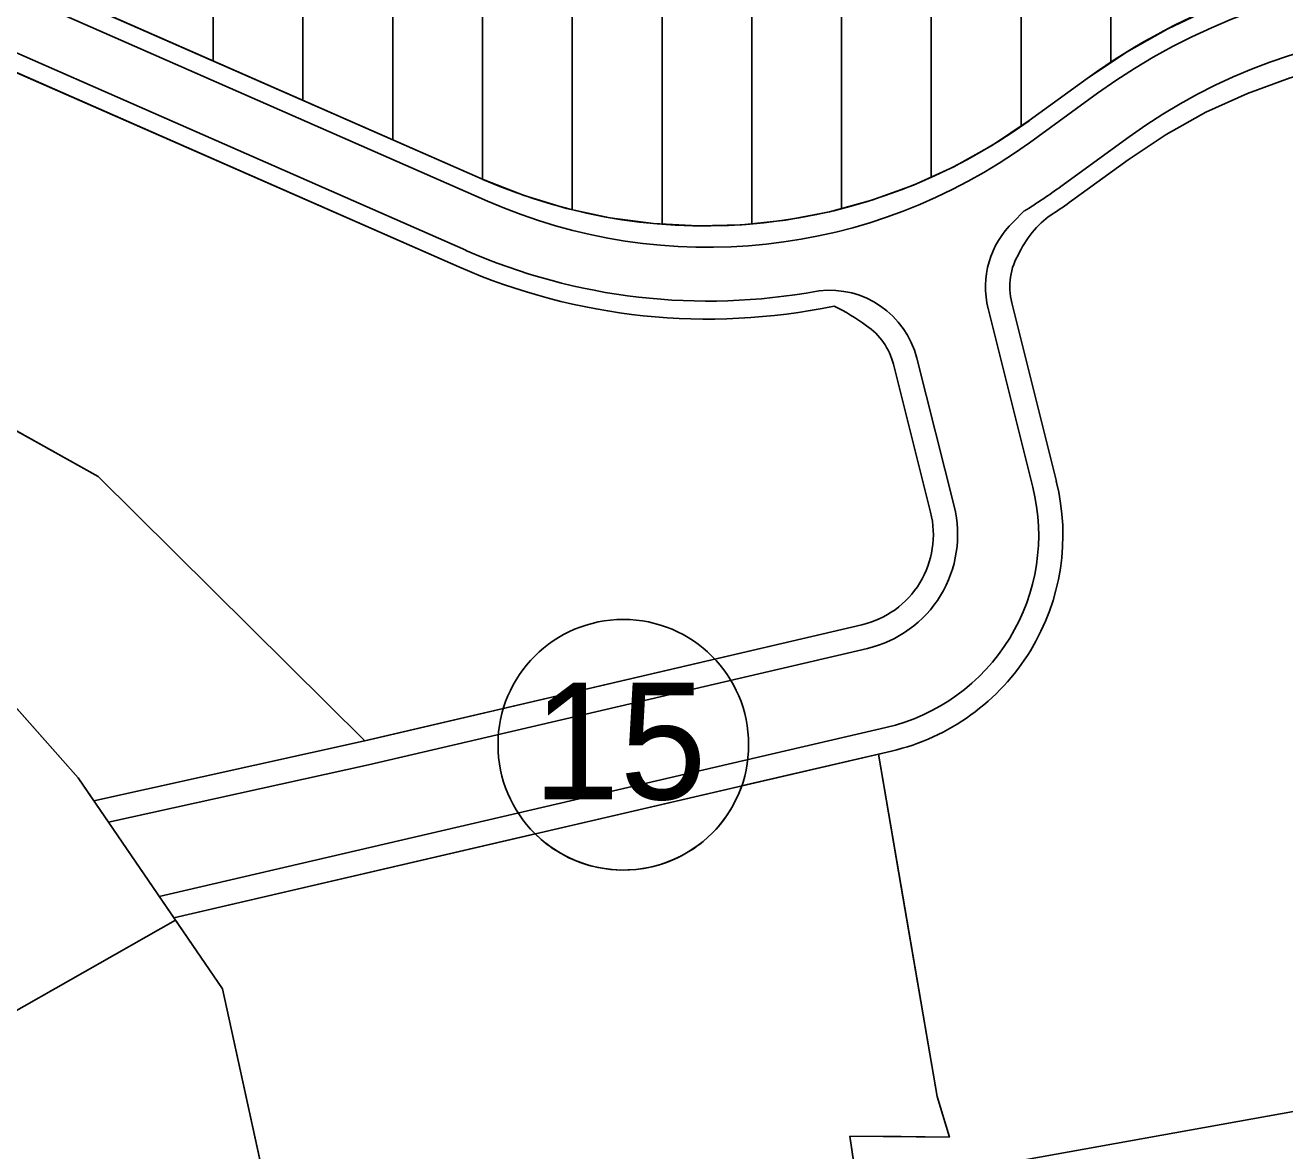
# Model space of a CAD drawing. Extents: x 427903 to 430077, y 4477233 to 4480385.
# Drawn here: x 428042.9 to 428183.2, y 4478521.2 to 4478646.6 of the extents above; entities that cross this region are included whole.
import ezdxf

# ---------------------------------------------------------------- set-up
doc = ezdxf.new("R2010")
doc.units = 0
for name, color, linetype in [('ADA', 7, 'Continuous'), ('ADAKENARI', 7, 'Continuous'), ('KALDIRIM', 7, 'Continuous'), ('KD_YGEN', 7, 'Continuous'), ('PL_AYA_PARK_DINLENME', 7, 'Continuous'), ('PL_K_TALI_IS_MRK', 7, 'Continuous'), ('PL_KON_MEV_350', 7, 'Continuous'), ('PL_SAY_KULTUR_TESIS', 7, 'Continuous'), ('PL_TA_K_OTOPARK', 7, 'Continuous'), ('TR_ORTAYOGUNKONUT', 7, 'Continuous'), ('TR_TALIISMERK', 7, 'Continuous')]:
    doc.layers.add(name, color=color, linetype=linetype)

msp = doc.modelspace()

# ---------------------------------------------------------------- linework, layer by layer
at = {"layer": 'ADA'}
msp.add_lwpolyline([(428005.26, 4478568.85), (428017.53, 4478558.25), (428032.49, 4478543.09), (428034.75, 4478540.79), (428039.48, 4478535.47), (428059.64, 4478546.89)], dxfattribs=at)
at = {"layer": 'ADAKENARI'}
for p, q in [((428093.9, 4478629.4), (427950.13, 4478692.52)), ((427945.65, 4478683.57), (428091.19, 4478619.67)), ((428161.2, 4478640.62), (428154.74, 4478635.94)), ((428179.06, 4478638.98), (428183.83, 4478640.71)), ((428174.44, 4478636.87), (428179.06, 4478638.98)), ((428170, 4478634.4), (428174.44, 4478636.87)), ((428165.78, 4478631.59), (428170, 4478634.4)), ((428159.46, 4478627), (428165.78, 4478631.59)), ((427997.98, 4478625.89), (428051.01, 4478596.31)), ((428157.43, 4478625.58), (428157.43, 4478625.58)), ((428152.8, 4478615.65), (428157.77, 4478595.76)), ((428139.61, 4478608.83), (428143.76, 4478592.33)), ((428051.01, 4478596.31), (428080.72, 4478566.87)), ((428048.79, 4478562.75), (428031.92, 4478581.8)), ((428059.47, 4478547.15), (428139.39, 4478565.72)), ((428137.95, 4478565.38), (428144.51, 4478527.24)), ((428064.87, 4478539.25), (428048.79, 4478562.75)), ((428114.25, 4478313.51), (428064.87, 4478539.25)), ((428144.51, 4478527.24), (428145.86, 4478522.73)), ((428134.78, 4478522.83), (428144.25, 4478457.97)), ((428145.86, 4478522.73), (428134.78, 4478522.83))]:
    msp.add_line(p, q, dxfattribs=at)
for points in [[(428050.54, 4478560.19), (428080.55, 4478566.83), (428136.11, 4478579.78)], [(428135.65, 4478516.86), (428228.37, 4478533.52), (428238.36, 4478477.89)]]:
    msp.add_lwpolyline(points, dxfattribs=at)
for centre, radius, start, end in [((428202.9, 4478583.16), 71, 61.8633, 125.9717), ((428118.62, 4478685.71), 61.5, 246.2959, 305.9717), ((428118.93, 4478682.84), 69, 303.9173, 305.9717), ((428159.88, 4478617.42), 7.3, 148.6635, 194.0326), ((428118.93, 4478682.84), 69, 246.2959, 281.7666), ((428132.53, 4478607.05), 7.3, 14.1126, 55.9583), ((428133.8, 4478589.78), 24.7, 283.0781, 14.0326), ((428133.77, 4478589.82), 10.3, 283.1205, 14.1126)]:
    msp.add_arc(centre, radius, start, end, dxfattribs=at)
for centre, major_axis, ratio, start_param, end_param in [((428157.94, 4478619.07), (3.5, 7.02), 0.6126, 0.776086, 1.570796), ((428132.86, 4478608), (9.93, -7.31), 0.513884, 1.570796, 1.919266)]:
    msp.add_ellipse(centre, major_axis=major_axis, ratio=ratio, start_param=start_param, end_param=end_param, dxfattribs=at)
at = {"layer": 'KALDIRIM'}
for p, q in [((428094.41, 4478626.99), (427948.87, 4478690.89)), ((428092, 4478621.5), (427946.46, 4478685.4)), ((428162.37, 4478639), (428154.76, 4478633.48)), ((428165.89, 4478634.14), (428158.28, 4478628.62)), ((428152.98, 4478624.66), (428154.16, 4478625.85)), ((428154.16, 4478625.85), (428154.2, 4478625.88)), ((428131.13, 4478616.96), (428131.34, 4478616.98)), ((428150.18, 4478615), (428155.15, 4478595.11)), ((428142.23, 4478609.49), (428146.38, 4478592.99)), ((428057.83, 4478549.54), (428138.78, 4478568.35))]:
    msp.add_line(p, q, dxfattribs=at)
msp.add_lwpolyline([(428052.18, 4478557.79), (428081.14, 4478564.2), (428136.72, 4478577.16)], dxfattribs=at)
msp.add_circle((428109.53, 4478566.43), 13.96, dxfattribs=at)
for centre, radius, start, end in [((428202.9, 4478583.16), 69, 61.8633, 125.9717), ((428202.9, 4478583.16), 63, 61.8633, 125.9717), ((428118.93, 4478682.84), 61, 246.2959, 305.9717), ((428118.93, 4478682.84), 67, 301.7679, 305.9717), ((428159.88, 4478617.42), 10, 133.6467, 194.0326), ((428118.93, 4478682.84), 67, 246.2959, 280.4917), ((428132.53, 4478607.05), 10, 14.1126, 96.854), ((428133.8, 4478589.78), 22, 283.0781, 14.0326), ((428133.77, 4478589.82), 13, 283.1205, 14.1126)]:
    msp.add_arc(centre, radius, start, end, dxfattribs=at)
at = {"layer": 'PL_AYA_PARK_DINLENME'}
msp.add_lwpolyline([(428114.25, 4478313.51), (428064.87, 4478539.25), (428059.64, 4478546.89), (428039.48, 4478535.47), (428034.75, 4478540.79), (428032.49, 4478543.09), (428017.53, 4478558.25), (428005.26, 4478568.85), (428006.48, 4478564.07), (428008.25, 4478557.08), (428011.16, 4478545.62), (428011.79, 4478543.11), (428013.08, 4478538.04), (428013.56, 4478536.13), (428015.34, 4478529.14), (428018.14, 4478518.08)], dxfattribs=at)
at = {"layer": 'PL_K_TALI_IS_MRK'}
for points in [[(427920.35, 4478614.38), (427923.47, 4478612.96), (427926.24, 4478611.7), (427951.44, 4478612.68), (427987.4, 4478614.09), (427997.71, 4478607.32), (428031.92, 4478581.8), (428048.79, 4478562.75), (428050.54, 4478560.19), (428080.55, 4478566.83), (428080.72, 4478566.87), (428051.01, 4478596.31), (427997.98, 4478625.89), (427928.72, 4478622.38), (427915.79, 4478640.39)], [(428135.65, 4478516.86), (428134.78, 4478522.83), (428140.5, 4478522.78), (428145.86, 4478522.73), (428144.51, 4478527.24), (428140.5, 4478550.55), (428137.95, 4478565.38), (428059.47, 4478547.15), (428059.64, 4478546.89), (428064.87, 4478539.25), (428114.25, 4478313.51)]]:
    msp.add_lwpolyline(points, dxfattribs=at)
at = {"layer": 'PL_KON_MEV_350'}
for points in [[(428174.99, 4478648.44), (428170.2, 4478646.18), (428165.59, 4478643.57), (428161.2, 4478640.62), (428154.74, 4478635.94), (428150.65, 4478633.2), (428146.34, 4478630.81), (428141.86, 4478628.77), (428137.23, 4478627.09), (428132.48, 4478625.79), (428127.64, 4478624.87), (428122.74, 4478624.35), (428117.82, 4478624.21), (428112.9, 4478624.48), (428108.01, 4478625.13), (428103.2, 4478626.17), (428098.49, 4478627.6), (428093.9, 4478629.4), (427950.13, 4478692.52)], [(428091.19, 4478619.67), (427945.65, 4478683.57)], [(428313.91, 4478504.18), (428311.32, 4478523.59), (428320.5, 4478544.08), (428330.5, 4478566.41), (428336.89, 4478580.67), (428238.85, 4478633.1), (428238.25, 4478613.51), (428214.13, 4478608.92), (428206.92, 4478643.54), (428203.84, 4478643.7), (428198.76, 4478643.56), (428193.71, 4478643.01), (428188.73, 4478642.06), (428183.83, 4478640.71), (428179.06, 4478638.98), (428174.44, 4478636.87), (428170, 4478634.4), (428165.78, 4478631.59), (428159.46, 4478627)], [(427915.79, 4478640.39), (427928.72, 4478622.38), (427997.98, 4478625.89), (428051.01, 4478596.31), (428080.72, 4478566.87)], [(428157.43, 4478625.58), (428157.43, 4478625.58)], [(428152.8, 4478615.65), (428157.77, 4478595.76)], [(428143.76, 4478592.33), (428139.61, 4478608.83)], [(428080.72, 4478566.87), (428136.11, 4478579.78)], [(428139.39, 4478565.72), (428137.95, 4478565.38), (428140.5, 4478550.55), (428144.51, 4478527.24), (428145.86, 4478522.73), (428140.5, 4478522.78), (428134.78, 4478522.83), (428135.65, 4478516.86), (428228.37, 4478533.52), (428238.36, 4478477.89), (428266.04, 4478492.8), (428274.97, 4478473.26), (428263.06, 4478468.02), (428262.96, 4478468.73), (428244.67, 4478462.06), (428254.97, 4478436.2), (428150.73, 4478413.55), (428154.62, 4478386.95), (428160.5, 4478388.13)]]:
    msp.add_lwpolyline(points, dxfattribs=at)
for centre, radius, start, end in [((428118.93, 4478682.84), 69, 303.9173, 305.9717), ((428159.88, 4478617.42), 7.3, 148.6635, 194.0326), ((428118.93, 4478682.84), 69, 246.2959, 281.7666), ((428132.53, 4478607.05), 7.3, 14.1126, 55.9583), ((428133.8, 4478589.78), 24.7, 283.0781, 14.0326), ((428133.77, 4478589.82), 10.3, 283.1205, 14.1126)]:
    msp.add_arc(centre, radius, start, end, dxfattribs=at)
for centre, major_axis, ratio, start_param, end_param in [((428157.94, 4478619.07), (3.5, 7.02), 0.6126, 0.776086, 1.570796), ((428132.86, 4478608), (9.93, -7.31), 0.513884, 1.570796, 1.919266)]:
    msp.add_ellipse(centre, major_axis=major_axis, ratio=ratio, start_param=start_param, end_param=end_param, dxfattribs=at)
at = {"layer": 'PL_SAY_KULTUR_TESIS'}
msp.add_lwpolyline([(428140.5, 4478483.64), (428144.25, 4478457.97), (428238.36, 4478477.89), (428228.37, 4478533.52), (428135.65, 4478516.86), (428140.5, 4478483.64)], dxfattribs=at)
at = {"layer": 'PL_TA_K_OTOPARK'}
msp.add_lwpolyline([(428059.64, 4478546.89), (428048.79, 4478562.75), (428031.92, 4478581.8), (427997.71, 4478607.32), (427987.4, 4478614.09), (427951.44, 4478612.68), (427955.28, 4478609.56), (427959.68, 4478605.98), (427962.26, 4478603.87), (427976.23, 4478592.5), (427976.83, 4478592.01), (427983.22, 4478586.81), (427985.41, 4478585.02), (427990.2, 4478581.12), (427993.99, 4478578.04), (427997.19, 4478575.43), (428005.26, 4478568.85), (428017.53, 4478558.25), (428032.49, 4478543.09), (428034.75, 4478540.79), (428039.48, 4478535.47), (428059.64, 4478546.89)], dxfattribs=at)
at = {"layer": 'TR_ORTAYOGUNKONUT'}
for p, q in [((428163.84, 4478642.39), (428163.84, 4478820.09)), ((428153.84, 4478635.33), (428153.84, 4478816.45)), ((428143.84, 4478629.67), (428143.84, 4478812.81)), ((428133.84, 4478626.16), (428133.84, 4478809.17)), ((428123.84, 4478624.47), (428123.84, 4478805.53)), ((428113.84, 4478624.43), (428113.84, 4478798.51)), ((428103.84, 4478626.04), (428103.84, 4478787.47)), ((428093.84, 4478629.42), (428093.84, 4478776.44)), ((428063.84, 4478642.6), (428063.84, 4478767.93)), ((428073.84, 4478638.2), (428073.84, 4478766.72)), ((428083.84, 4478633.81), (428083.84, 4478765.52))]:
    msp.add_line(p, q, dxfattribs=at)
for points in [[(428091.19, 4478619.67), (427945.65, 4478683.57)], [(428313.91, 4478504.18), (428311.32, 4478523.59), (428320.5, 4478544.08), (428330.5, 4478566.41), (428336.89, 4478580.67), (428238.85, 4478633.1), (428238.25, 4478613.51), (428214.13, 4478608.92), (428206.92, 4478643.54), (428203.84, 4478643.7), (428198.76, 4478643.56), (428193.71, 4478643.01), (428188.73, 4478642.06), (428183.83, 4478640.71), (428179.06, 4478638.98), (428174.44, 4478636.87), (428170, 4478634.4), (428165.78, 4478631.59), (428159.46, 4478627)], [(427915.79, 4478640.39), (427928.72, 4478622.38), (427997.98, 4478625.89), (428051.01, 4478596.31)], [(428157.43, 4478625.58), (428157.43, 4478625.58)], [(428152.8, 4478615.65), (428157.77, 4478595.76)], [(428143.76, 4478592.33), (428139.61, 4478608.83)], [(428051.01, 4478596.31), (428080.72, 4478566.87), (428136.11, 4478579.78)], [(428139.39, 4478565.72), (428137.95, 4478565.38), (428140.5, 4478550.55)], [(428140.5, 4478550.55), (428144.51, 4478527.24), (428145.86, 4478522.73), (428140.5, 4478522.78), (428134.78, 4478522.83), (428135.65, 4478516.86), (428228.37, 4478533.52), (428238.36, 4478477.89)]]:
    msp.add_lwpolyline(points, dxfattribs=at)
for centre, radius, start, end in [((428118.93, 4478682.84), 69, 303.9173, 305.9717), ((428159.88, 4478617.42), 7.3, 148.6635, 194.0326), ((428118.93, 4478682.84), 69, 246.2959, 281.7666), ((428132.53, 4478607.05), 7.3, 14.1126, 55.9583), ((428133.8, 4478589.78), 24.7, 283.0781, 14.0326), ((428133.77, 4478589.82), 10.3, 283.1205, 14.1126)]:
    msp.add_arc(centre, radius, start, end, dxfattribs=at)
for centre, major_axis, ratio, start_param, end_param in [((428157.94, 4478619.07), (3.5, 7.02), 0.6126, 0.776086, 1.570796), ((428132.86, 4478608), (9.93, -7.31), 0.513884, 1.570796, 1.919266)]:
    msp.add_ellipse(centre, major_axis=major_axis, ratio=ratio, start_param=start_param, end_param=end_param, dxfattribs=at)
at = {"layer": 'TR_TALIISMERK'}
for points in [[(427920.35, 4478614.38), (427923.47, 4478612.96), (427926.24, 4478611.7), (427951.44, 4478612.68), (427987.4, 4478614.09), (427997.71, 4478607.32), (428031.92, 4478581.8), (428048.79, 4478562.75), (428050.54, 4478560.19), (428080.55, 4478566.83), (428080.72, 4478566.87), (428051.01, 4478596.31), (427997.98, 4478625.89), (427928.72, 4478622.38), (427915.79, 4478640.39)], [(428135.65, 4478516.86), (428134.78, 4478522.83), (428140.5, 4478522.78), (428145.86, 4478522.73), (428144.51, 4478527.24), (428140.5, 4478550.55), (428137.95, 4478565.38), (428122.71, 4478561.84)], [(428099.72, 4478556.5), (428059.47, 4478547.15), (428059.64, 4478546.89), (428064.87, 4478539.25), (428114.25, 4478313.51), (428117.06, 4478257.91), (428123.61, 4478128.52), (428129.52, 4478126.95), (428129.55, 4478126.94), (428139.23, 4478133.54), (428143.84, 4478136.95), (428146.39, 4478139.05), (428151.43, 4478143.21)]]:
    msp.add_lwpolyline(points, dxfattribs=at)
msp.add_arc((428109.53, 4478566.43), 13.96, 225.3378, 340.8183, dxfattribs=at)

# ---------------------------------------------------------------- texts
at = {"layer": 'KD_YGEN'}
msp.add_text('15', height=13, dxfattribs=at).set_placement((428099.46, 4478560.35))

doc.saveas('drawing.dxf')
